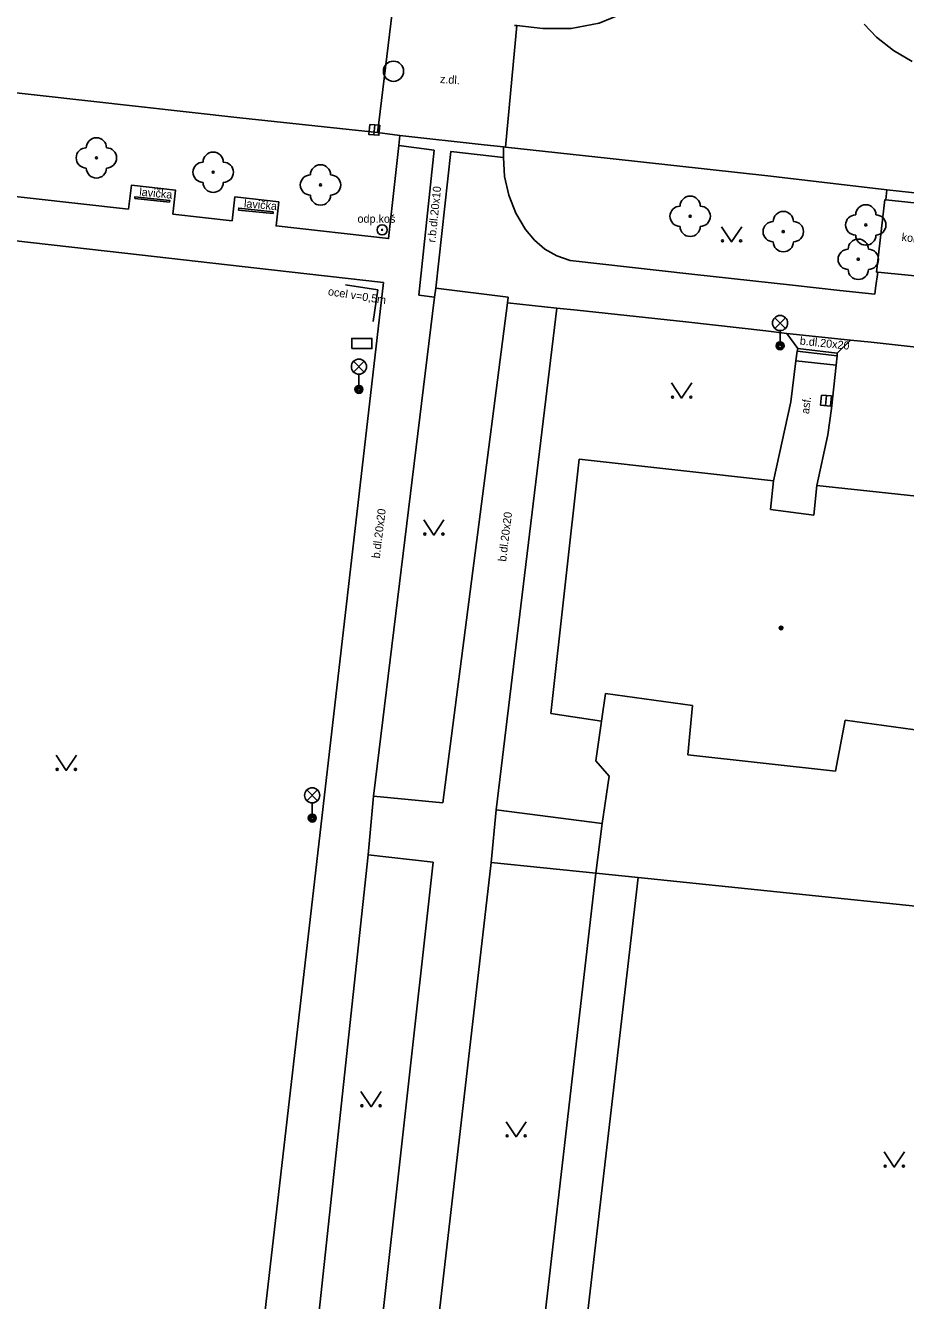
# Model space of a CAD drawing. Extents: x -595546 to -593986, y -1160845 to -1159202.
# Drawn here: x -594272.7 to -594229.1, y -1159895.1 to -1159832 of the extents above; entities that cross this region are included whole.
import ezdxf

# ---------------------------------------------------------------- set-up
doc = ezdxf.new("R2010")
doc.units = 0
for name, color, linetype in [('Level 22', 7, 'Continuous'), ('Level 24', 7, 'Continuous'), ('Level 25', 7, 'Continuous'), ('Level 27', 7, 'Continuous'), ('Level 33', 7, 'Continuous'), ('Level 36', 7, 'Continuous'), ('Level 39', 7, 'Continuous'), ('Specificka linie pasportu komunikaci', 7, 'Continuous'), ('TM - budovy zdene_ betonove - VP', 7, 'Continuous'), ('TM - chodniky - VP', 7, 'Continuous'), ('TM - komunikace - VP', 7, 'Continuous'), ('TM - lavicka', 7, 'Continuous'), ('TM - plot zdeny_ ohradni zed - VP', 7, 'Continuous'), ('TM - pomocna konstrukcni linie', 7, 'Continuous'), ('TM - popis povrchu', 7, 'Continuous'), ('TM - poznamka', 7, 'Continuous'), ('TM - rozhrani mezi zpev. plochami mezi sebou - VP', 7, 'Continuous'), ('TM - rozhrani ploch obecne - VP', 7, 'Continuous'), ('TM - zabradli - VP', 7, 'Continuous')]:
    doc.layers.add(name, color=color, linetype=linetype)

msp = doc.modelspace()

# ---------------------------------------------------------------- linework, layer by layer
at = {"layer": 'Level 22'}
for centre in [(-594269.18, -1159838.57), (-594263.4, -1159839.28), (-594258.09, -1159839.91), (-594239.8, -1159841.46), (-594231.11, -1159841.89), (-594235.19, -1159842.22), (-594231.48, -1159843.59)]:
    msp.add_circle(centre, 0.05, dxfattribs=at)
for centre, start, end in [((-594269.18, -1159838.07), 0, 180), ((-594269.68, -1159838.57), 90, 270), ((-594268.68, -1159838.57), 270, 90), ((-594263.9, -1159839.28), 90, 270), ((-594263.4, -1159838.78), 0, 180), ((-594262.9, -1159839.28), 270, 90), ((-594269.18, -1159839.07), 180, 0), ((-594258.59, -1159839.91), 90, 270), ((-594258.09, -1159839.41), 0, 180), ((-594257.59, -1159839.91), 270, 90), ((-594263.4, -1159839.78), 180, 0), ((-594258.09, -1159840.41), 180, 0), ((-594239.8, -1159840.96), 0, 180), ((-594240.3, -1159841.46), 90, 270), ((-594239.3, -1159841.46), 270, 90), ((-594235.19, -1159841.72), 0, 180), ((-594231.61, -1159841.89), 90, 270), ((-594231.11, -1159841.39), 0, 180), ((-594230.61, -1159841.89), 270, 90), ((-594239.8, -1159841.96), 180, 0), ((-594235.69, -1159842.22), 90, 270), ((-594234.69, -1159842.22), 270, 90), ((-594231.48, -1159843.09), 0, 180), ((-594231.11, -1159842.39), 180, 0), ((-594235.19, -1159842.72), 180, 0), ((-594231.98, -1159843.59), 90, 270), ((-594230.98, -1159843.59), 270, 90), ((-594231.48, -1159844.09), 180, 0)]:
    msp.add_arc(centre, 0.5, start, end, dxfattribs=at)
at = {"layer": 'Level 24'}
msp.add_lwpolyline([(-594256.547, -1159848.008), (-594255.547, -1159848.008), (-594255.547, -1159847.508), (-594256.547, -1159847.508)], close=True, dxfattribs=at)
at = {"layer": 'Level 25'}
for radius in [0.25, 0.0303]:
    msp.add_circle((-594255.04, -1159842.13), radius, dxfattribs=at)
at = {"layer": 'Level 27'}
for p, q in [((-594255.407, -1159836.931), (-594255.453, -1159837.429)), ((-594233.057, -1159850.331), (-594233.103, -1159850.829))]:
    msp.add_line(p, q, dxfattribs=at)
for points in [[(-594255.656, -1159836.908), (-594255.702, -1159837.406), (-594255.204, -1159837.452), (-594255.158, -1159836.954)], [(-594233.306, -1159850.308), (-594233.352, -1159850.806), (-594232.854, -1159850.852), (-594232.808, -1159850.354)]]:
    msp.add_lwpolyline(points, close=True, dxfattribs=at)
msp.add_circle((-594254.48, -1159834.28), 0.5, dxfattribs=at)
at = {"layer": 'Level 33'}
for p, q in [((-594235.615, -1159847.01), (-594235.085, -1159846.48)), ((-594235.615, -1159846.48), (-594235.085, -1159847.01)), ((-594235.35, -1159847.12), (-594235.35, -1159847.87)), ((-594256.455, -1159849.17), (-594255.925, -1159848.64)), ((-594256.455, -1159848.64), (-594255.925, -1159849.17)), ((-594256.19, -1159849.28), (-594256.19, -1159850.03)), ((-594258.765, -1159870.39), (-594258.235, -1159869.86)), ((-594258.765, -1159869.86), (-594258.235, -1159870.39)), ((-594258.5, -1159870.5), (-594258.5, -1159871.25))]:
    msp.add_line(p, q, dxfattribs=at)
for centre, radius in [((-594235.35, -1159846.745), 0.375), ((-594235.35, -1159847.87), 0.2), ((-594235.35, -1159847.87), 0.145), ((-594235.35, -1159847.87), 0.0876), ((-594256.19, -1159848.905), 0.375), ((-594256.19, -1159850.03), 0.2), ((-594256.19, -1159850.03), 0.145), ((-594256.19, -1159850.03), 0.0876), ((-594258.5, -1159870.125), 0.375), ((-594258.5, -1159871.25), 0.2), ((-594258.5, -1159871.25), 0.145), ((-594258.5, -1159871.25), 0.0876)]:
    msp.add_circle(centre, radius, dxfattribs=at)
at = {"layer": 'Level 36'}
for points in [[(-594238.25, -1159841.98), (-594237.75, -1159842.73), (-594237.25, -1159841.98)], [(-594240.72, -1159849.71), (-594240.22, -1159850.46), (-594239.72, -1159849.71)], [(-594252.98, -1159856.49), (-594252.48, -1159857.24), (-594251.98, -1159856.49)], [(-594271.17, -1159868.14), (-594270.67, -1159868.89), (-594270.17, -1159868.14)], [(-594256.09, -1159884.79), (-594255.59, -1159885.54), (-594255.09, -1159884.79)], [(-594248.91, -1159886.28), (-594248.41, -1159887.03), (-594247.91, -1159886.28)], [(-594230.2, -1159887.78), (-594229.7, -1159888.53), (-594229.2, -1159887.78)]]:
    msp.add_lwpolyline(points, dxfattribs=at)
for centre in [(-594238.2, -1159842.68), (-594237.301, -1159842.68), (-594240.67, -1159850.41), (-594239.771, -1159850.41), (-594252.93, -1159857.19), (-594252.031, -1159857.19), (-594271.12, -1159868.84), (-594270.221, -1159868.84), (-594256.04, -1159885.49), (-594255.141, -1159885.49), (-594248.86, -1159886.98), (-594247.961, -1159886.98), (-594230.15, -1159888.48), (-594229.251, -1159888.48)]:
    msp.add_circle(centre, 0.05, dxfattribs=at)
at = {"layer": 'Level 39'}
for radius in [0.09, 0.0398]:
    msp.add_circle((-594235.3, -1159861.84), radius, dxfattribs=at)
at = {"layer": 'Specificka linie pasportu komunikaci'}
for points in [[(-594246.39, -1159846), (-594248.84, -1159845.75)], [(-594255.74, -1159873.07), (-594255.47, -1159870.16)], [(-594244.47, -1159873.98), (-594242.38, -1159874.19)]]:
    msp.add_lwpolyline(points, dxfattribs=at)
at = {"layer": 'TM - budovy zdene_ betonove - VP'}
for points in [[(-594246.69, -1159866.07), (-594245.29, -1159853.48)], [(-594245.29, -1159853.48), (-594235.68, -1159854.55)], [(-594235.68, -1159854.55), (-594235.83, -1159855.97)], [(-594233.68, -1159856.26), (-594233.53, -1159854.78)], [(-594233.53, -1159854.78), (-594223.81, -1159855.83)], [(-594235.83, -1159855.97), (-594233.68, -1159856.26)], [(-594243.99, -1159865.09), (-594244.18, -1159866.45)], [(-594239.69, -1159865.67), (-594243.99, -1159865.09)], [(-594239.91, -1159868.12), (-594239.69, -1159865.67)], [(-594244.18, -1159866.45), (-594246.69, -1159866.07)], [(-594232.13, -1159866.41), (-594232.61, -1159868.93)], [(-594227.82, -1159866.99), (-594232.13, -1159866.41)], [(-594232.61, -1159868.93), (-594239.91, -1159868.12)]]:
    msp.add_lwpolyline(points, dxfattribs=at)
at = {"layer": 'TM - chodniky - VP'}
for points in [[(-594267.59, -1159841.11), (-594279.84, -1159839.73), (-594289.87, -1159838.58), (-594307.17, -1159836.62), (-594314.05, -1159835.85)], [(-594254.22, -1159837.96), (-594254.17, -1159837.46)], [(-594254.22, -1159837.96), (-594254.72, -1159842.56), (-594260.29, -1159841.94), (-594260.15, -1159840.75)], [(-594249.03, -1159838.02), (-594249.04, -1159838.55)], [(-594247.95, -1159842.11), (-594248.43, -1159841.3), (-594248.78, -1159840.42), (-594248.99, -1159839.49), (-594249.04, -1159838.55)], [(-594267.59, -1159841.11), (-594267.45, -1159839.92), (-594265.26, -1159840.17), (-594265.39, -1159841.36)], [(-594262.33, -1159840.5), (-594262.46, -1159841.69)], [(-594262.33, -1159840.5), (-594260.15, -1159840.75)], [(-594230.12, -1159840.64), (-594230.07, -1159840.15)], [(-594262.46, -1159841.69), (-594265.39, -1159841.36)], [(-594267.78, -1159843.28), (-594277.85, -1159842.14)], [(-594245.74, -1159843.65), (-594246.39, -1159843.42), (-594246.99, -1159843.08), (-594247.51, -1159842.64), (-594247.95, -1159842.11)], [(-594260.51, -1159844.11), (-594267.78, -1159843.28)], [(-594245.74, -1159843.65), (-594239.72, -1159844.33), (-594234.73, -1159844.87), (-594232.39, -1159845.13), (-594230.67, -1159845.32)], [(-594260.51, -1159844.11), (-594254.97, -1159844.74)], [(-594230.67, -1159845.32), (-594230.63, -1159845.01), (-594230.52, -1159844.23)], [(-594254.97, -1159844.74), (-594260.94, -1159896.61)], [(-594252.45, -1159845.46), (-594252.39, -1159845.02)], [(-594252.39, -1159845.02), (-594248.8, -1159845.47)], [(-594255.47, -1159870.16), (-594252.45, -1159845.46)], [(-594248.84, -1159845.75), (-594252.04, -1159870.5)], [(-594248.8, -1159845.47), (-594248.84, -1159845.75)], [(-594249.4, -1159870.84), (-594246.39, -1159846)], [(-594246.39, -1159846), (-594245.39, -1159846.1)], [(-594245.39, -1159846.1), (-594240.02, -1159846.69), (-594236.05, -1159847.13), (-594235.01, -1159847.26)], [(-594235.01, -1159847.26), (-594234.47, -1159848.01)], [(-594232.52, -1159848.23), (-594231.87, -1159847.6)], [(-594231.87, -1159847.6), (-594230.85, -1159847.69), (-594225.93, -1159848.24), (-594214.64, -1159849.46), (-594213.61, -1159849.59)], [(-594234.5, -1159848.14), (-594234.57, -1159848.61)], [(-594234.47, -1159848.01), (-594234.5, -1159848.14)], [(-594232.53, -1159848.36), (-594232.52, -1159848.23)], [(-594234.82, -1159850.64), (-594234.57, -1159848.61)], [(-594232.58, -1159848.83), (-594232.81, -1159850.97), (-594232.99, -1159852.28)], [(-594232.53, -1159848.36), (-594232.58, -1159848.83)], [(-594234.82, -1159850.64), (-594235.68, -1159854.55)], [(-594232.99, -1159852.28), (-594233.53, -1159854.78)], [(-594244.46, -1159868.41), (-594244.18, -1159866.45)], [(-594243.8, -1159869.18), (-594244.46, -1159868.41)], [(-594244.16, -1159871.52), (-594243.8, -1159869.18)], [(-594252.04, -1159870.5), (-594255.47, -1159870.16)], [(-594244.16, -1159871.52), (-594249.4, -1159870.84)], [(-594258.39, -1159897.8), (-594255.74, -1159873.07)], [(-594255.74, -1159873.07), (-594252.51, -1159873.43)], [(-594252.51, -1159873.43), (-594255.25, -1159898.05)], [(-594252.55, -1159898.65), (-594249.64, -1159873.45)], [(-594249.64, -1159873.45), (-594244.47, -1159873.98)], [(-594244.47, -1159873.98), (-594247.36, -1159899.07)], [(-594245.17, -1159898.37), (-594242.38, -1159874.19)], [(-594205.68, -1159877.99), (-594242.38, -1159874.19)]]:
    msp.add_lwpolyline(points, dxfattribs=at)
at = {"layer": 'TM - komunikace - VP'}
for points in [[(-594241.84, -1159830.61), (-594243.01, -1159831.37), (-594244.31, -1159831.9), (-594245.69, -1159832.16), (-594247.09, -1159832.16)], [(-594248.49, -1159832.01), (-594248.38, -1159832.02)], [(-594248.38, -1159832.02), (-594247.09, -1159832.16)], [(-594231.19, -1159831.95), (-594230.58, -1159832.6)], [(-594228.81, -1159833.8), (-594229.74, -1159833.26), (-594230.58, -1159832.6)], [(-594255.44, -1159837.3), (-594262.09, -1159836.58), (-594274.64, -1159835.18)], [(-594255.27, -1159837.32), (-594255.44, -1159837.3)], [(-594254.17, -1159837.46), (-594255.27, -1159837.32)], [(-594249.03, -1159838.02), (-594250, -1159837.92), (-594254.17, -1159837.46)], [(-594248.93, -1159838.03), (-594249.03, -1159838.02)], [(-594248.93, -1159838.03), (-594243.75, -1159838.6), (-594235.8, -1159839.48), (-594230.07, -1159840.15)], [(-594225.11, -1159840.71), (-594226.87, -1159840.54), (-594228.85, -1159840.28), (-594230.07, -1159840.15)]]:
    msp.add_lwpolyline(points, dxfattribs=at)
at = {"layer": 'TM - lavicka'}
for points in [[(-594267.27, -1159840.58), (-594265.56, -1159840.76)], [(-594262.15, -1159841.15), (-594260.44, -1159841.33)]]:
    msp.add_lwpolyline(points, dxfattribs=at)
at = {"layer": 'TM - plot zdeny_ ohradni zed - VP'}
for points in [[(-594230.17, -1159840.63), (-594230.58, -1159844.22)], [(-594230.12, -1159840.64), (-594230.17, -1159840.63)], [(-594225.77, -1159841.1), (-594230.12, -1159840.64)], [(-594230.58, -1159844.22), (-594230.52, -1159844.23)], [(-594230.52, -1159844.23), (-594226.17, -1159844.66)]]:
    msp.add_lwpolyline(points, dxfattribs=at)
at = {"layer": 'TM - pomocna konstrukcni linie'}
for points in [[(-594267.27, -1159840.58), (-594267.27, -1159840.49), (-594265.55, -1159840.67), (-594265.56, -1159840.76)], [(-594262.15, -1159841.15), (-594262.14, -1159841.05), (-594260.44, -1159841.24), (-594260.44, -1159841.33)]]:
    msp.add_lwpolyline(points, dxfattribs=at)
at = {"layer": 'TM - rozhrani mezi zpev. plochami mezi sebou - VP'}
for points in [[(-594255.27, -1159837.32), (-594255.21, -1159836.82), (-594254.55, -1159831.37)], [(-594248.38, -1159832.02), (-594248.93, -1159838.03)], [(-594252.45, -1159845.46), (-594253.22, -1159845.36), (-594252.47, -1159838.19), (-594254.22, -1159837.96)], [(-594252.39, -1159845.02), (-594251.65, -1159838.26), (-594249.04, -1159838.55)], [(-594231.87, -1159847.6), (-594235.01, -1159847.26)], [(-594234.57, -1159848.61), (-594232.58, -1159848.83)]]:
    msp.add_lwpolyline(points, dxfattribs=at)
at = {"layer": 'TM - rozhrani ploch obecne - VP'}
for points in [[(-594234.5, -1159848.14), (-594232.53, -1159848.36)], [(-594234.47, -1159848.01), (-594232.52, -1159848.23)], [(-594249.4, -1159870.84), (-594249.64, -1159873.45)], [(-594244.47, -1159873.98), (-594244.16, -1159871.52)]]:
    msp.add_lwpolyline(points, dxfattribs=at)
at = {"layer": 'TM - zabradli - VP'}
for points in [[(-594256.85, -1159844.86), (-594255.25, -1159845.1)], [(-594255.25, -1159845.1), (-594255.48, -1159846.66)]]:
    msp.add_lwpolyline(points, dxfattribs=at)

# ---------------------------------------------------------------- texts
at = {"layer": 'TM - popis povrchu'}
for s, rotation, p in [('z.dl.', 356.25219, (-594252.19, -1159834.86)), ('r.b.dl.20x10', 84, (-594252.41, -1159842.77)), ('b.dl.20x20', 354, (-594234.39, -1159847.81)), ('asf.', 83, (-594233.92, -1159851.26)), ('b.dl.20x20', 83, (-594255.16, -1159858.41)), ('b.dl.20x20', 83, (-594248.91, -1159858.57))]:
    msp.add_text(s, height=0.4, rotation=rotation, dxfattribs=at).set_placement(p)
at = {"layer": 'TM - poznamka'}
for s, rotation, p in [('lavička', 354.67512, (-594267.07, -1159840.44)), ('lavička', 354.67512, (-594261.89, -1159841.01)), ('kontejnery', 354, (-594229.35, -1159842.68)), ('ocel v=0,5m', 351, (-594257.74, -1159845.36))]:
    msp.add_text(s, height=0.4, rotation=rotation, dxfattribs=at).set_placement(p)
msp.add_text('odp.koš', height=0.4, dxfattribs=at).set_placement((-594256.26, -1159841.78))

doc.saveas('drawing.dxf')
